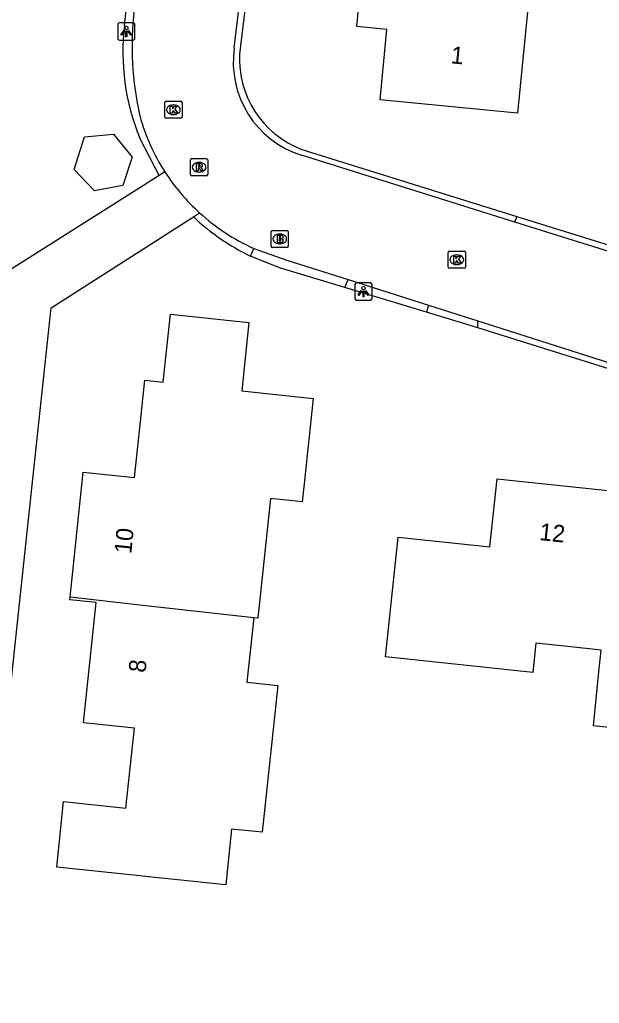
# Model space of a CAD drawing. Extents: x 162157 to 163165, y 378998 to 380775.
# Drawn here: x 162493 to 162526.7, y 380517.1 to 380574.4 of the extents above; entities that cross this region are included whole.
import ezdxf

# ---------------------------------------------------------------- set-up
doc = ezdxf.new("R2010")
doc.units = 0
for name, color, linetype in [('IMGEO_Brandkraan', 7, 'Continuous'), ('IMGEO_Kolk', 7, 'Continuous'), ('IMGEO_Lichtpunt', 7, 'Continuous'), ('IMGEO_Pand', 7, 'Continuous'), ('IMGEO_Pand_nummerreeks', 7, 'Continuous'), ('IMGEO_Rijbaan_lokaal_open', 7, 'Continuous'), ('IMGEO_Rioolput', 7, 'Continuous'), ('IMGEO_Voetpad_open', 7, 'Continuous')]:
    doc.layers.add(name, color=color, linetype=linetype)

msp = doc.modelspace()

# ---------------------------------------------------------------- linework, layer by layer
at = {"layer": 'IMGEO_Brandkraan'}
for p, q in [((162507.637, 380561.227), (162507.637, 380562.079)), ((162507.712, 380562.153), (162508.564, 380562.153)), ((162508.125, 380561.933), (162508.15, 380561.933)), ((162508.638, 380562.079), (162508.638, 380561.227)), ((162508.148, 380561.373), (162508.123, 380561.373)), ((162508.564, 380561.153), (162507.712, 380561.153))]:
    msp.add_line(p, q, dxfattribs=at)
for points in [[(162507.637, 380561.227), (162507.637, 380562.079)], [(162507.712, 380562.153), (162508.564, 380562.153)], [(162507.985, 380561.853), (162507.985, 380561.453), (162508.198, 380561.453)], [(162508.216, 380561.853), (162507.985, 380561.853)], [(162508.638, 380562.079), (162508.638, 380561.227)], [(162508.164, 380561.772), (162508.11, 380561.772), (162508.11, 380561.696)], [(162508.11, 380561.696), (162508.163, 380561.696)], [(162508.172, 380561.62), (162508.11, 380561.62), (162508.11, 380561.539)], [(162508.11, 380561.539), (162508.172, 380561.539)], [(162508.564, 380561.153), (162507.712, 380561.153)]]:
    msp.add_lwpolyline(points, dxfattribs=at)
for centre, radius, start, end in [((162507.714, 380562.077), 0.0765, 91.552, 178.448), ((162507.714, 380562.077), 0.0765, 91.552, 178.448), ((162508.22, 380561.708), 0.145, 59.4692, 91.5367), ((162508.245, 380561.755), 0.0922, 285.5137, 58.1501), ((162508.562, 380562.077), 0.0765, 1.552, 88.448), ((162508.562, 380562.077), 0.0765, 1.552, 88.448), ((162507.714, 380561.229), 0.0765, 181.552, 268.448), ((162507.714, 380561.229), 0.0765, 181.552, 268.448), ((162508.165, 380561.734), 0.0379, 267.8285, 90.9355), ((162508.173, 380561.579), 0.0404, 269.8759, 90.5077), ((162508.204, 380561.704), 0.251, 268.6676, 293.5347), ((162508.25, 380561.563), 0.105, 301.3115, 78.989), ((162508.562, 380561.229), 0.0765, 271.552, 358.448), ((162508.562, 380561.229), 0.0765, 271.552, 358.448)]:
    msp.add_arc(centre, radius, start, end, dxfattribs=at)
for centre, major_axis, ratio, start_param, end_param in [((162508.124, 380561.653), (-0.387, 0.002), 0.722429, 4.712389, 7.853982), ((162508.149, 380561.653), (-0.39, 0.002), 0.717154, 1.570796, 4.712389)]:
    msp.add_ellipse(centre, major_axis=major_axis, ratio=ratio, start_param=start_param, end_param=end_param, dxfattribs=at)
at = {"layer": 'IMGEO_Kolk'}
for p, q in [((162501.45, 380568.752), (162501.45, 380569.604)), ((162501.525, 380569.678), (162502.377, 380569.678)), ((162501.938, 380569.458), (162501.963, 380569.458)), ((162502.451, 380569.604), (162502.451, 380568.752)), ((162502.377, 380568.678), (162501.525, 380568.678)), ((162501.961, 380568.898), (162501.936, 380568.898)), ((162517.947, 380560.017), (162517.947, 380560.869)), ((162518.022, 380560.943), (162518.874, 380560.943)), ((162518.435, 380560.723), (162518.46, 380560.723)), ((162518.948, 380560.869), (162518.948, 380560.017)), ((162518.458, 380560.163), (162518.433, 380560.163)), ((162518.874, 380559.943), (162518.022, 380559.943))]:
    msp.add_line(p, q, dxfattribs=at)
for points in [[(162501.45, 380568.752), (162501.45, 380569.604)], [(162501.525, 380569.678), (162502.377, 380569.678)], [(162501.771, 380569.378), (162501.894, 380569.378), (162501.894, 380569.227), (162502.024, 380569.378), (162502.188, 380569.378), (162502.042, 380569.227), (162502.195, 380568.978), (162502.043, 380568.978), (162501.958, 380569.142), (162501.894, 380569.075), (162501.894, 380568.978), (162501.771, 380568.978), (162501.771, 380569.378)], [(162502.451, 380569.604), (162502.451, 380568.752)], [(162502.377, 380568.678), (162501.525, 380568.678)], [(162517.947, 380560.017), (162517.947, 380560.869)], [(162518.022, 380560.943), (162518.874, 380560.943)], [(162518.948, 380560.869), (162518.948, 380560.017)], [(162518.268, 380560.643), (162518.391, 380560.643), (162518.391, 380560.492), (162518.521, 380560.643), (162518.685, 380560.643), (162518.539, 380560.492), (162518.692, 380560.243), (162518.54, 380560.243), (162518.455, 380560.407), (162518.391, 380560.34), (162518.391, 380560.243), (162518.268, 380560.243), (162518.268, 380560.643)], [(162518.874, 380559.943), (162518.022, 380559.943)]]:
    msp.add_lwpolyline(points, dxfattribs=at)
for centre, start, end in [((162501.527, 380569.602), 91.552, 178.448), ((162501.527, 380569.602), 91.552, 178.448), ((162502.375, 380569.602), 1.552, 88.448), ((162502.375, 380569.602), 1.552, 88.448), ((162501.527, 380568.754), 181.552, 268.448), ((162501.527, 380568.754), 181.552, 268.448), ((162502.375, 380568.754), 271.552, 358.448), ((162502.375, 380568.754), 271.552, 358.448), ((162518.024, 380560.867), 91.552, 178.448), ((162518.024, 380560.867), 91.552, 178.448), ((162518.872, 380560.867), 1.552, 88.448), ((162518.872, 380560.867), 1.552, 88.448), ((162518.024, 380560.019), 181.552, 268.448), ((162518.024, 380560.019), 181.552, 268.448), ((162518.872, 380560.019), 271.552, 358.448), ((162518.872, 380560.019), 271.552, 358.448)]:
    msp.add_arc(centre, 0.0765, start, end, dxfattribs=at)
for centre, major_axis, ratio, start_param, end_param in [((162501.937, 380569.178), (-0.387, 0.002), 0.722429, 4.712389, 7.853982), ((162501.962, 380569.178), (-0.39, 0.002), 0.717154, 1.570796, 4.712389), ((162518.434, 380560.443), (-0.387, 0.002), 0.722429, 4.712389, 7.853982), ((162518.459, 380560.443), (-0.39, 0.002), 0.717154, 1.570796, 4.712389)]:
    msp.add_ellipse(centre, major_axis=major_axis, ratio=ratio, start_param=start_param, end_param=end_param, dxfattribs=at)
at = {"layer": 'IMGEO_Lichtpunt'}
for p, q in [((162498.709, 380574.137), (162498.709, 380573.33)), ((162498.709, 380574.137), (162498.709, 380573.33)), ((162499.611, 380574.232), (162498.803, 380574.232)), ((162499.611, 380574.232), (162498.803, 380574.232)), ((162499.705, 380573.33), (162499.705, 380574.137)), ((162499.705, 380573.33), (162499.705, 380574.137)), ((162498.803, 380573.236), (162499.611, 380573.236)), ((162498.803, 380573.236), (162499.611, 380573.236)), ((162512.513, 380558.993), (162512.513, 380558.186)), ((162512.513, 380558.993), (162512.513, 380558.186)), ((162513.415, 380559.088), (162512.607, 380559.088)), ((162513.415, 380559.088), (162512.607, 380559.088)), ((162513.509, 380558.186), (162513.509, 380558.993)), ((162513.509, 380558.186), (162513.509, 380558.993)), ((162512.607, 380558.092), (162513.415, 380558.092)), ((162512.607, 380558.092), (162513.415, 380558.092))]:
    msp.add_line(p, q, dxfattribs=at)
for points in [[(162499.083, 380573.801), (162499.122, 380573.773), (162498.934, 380573.511), (162498.896, 380573.538), (162499.083, 380573.801)], [(162499.185, 380573.753), (162499.232, 380573.753), (162499.232, 380573.431), (162499.185, 380573.431), (162499.185, 380573.753)], [(162499.295, 380573.773), (162499.333, 380573.8), (162499.52, 380573.538), (162499.481, 380573.51), (162499.295, 380573.773)], [(162512.887, 380558.657), (162512.926, 380558.629), (162512.738, 380558.367), (162512.7, 380558.394), (162512.887, 380558.657)], [(162512.989, 380558.609), (162513.036, 380558.609), (162513.036, 380558.287), (162512.989, 380558.287), (162512.989, 380558.609)], [(162513.099, 380558.629), (162513.137, 380558.656), (162513.324, 380558.394), (162513.285, 380558.366), (162513.099, 380558.629)]]:
    msp.add_lwpolyline(points, dxfattribs=at)
for centre in [(162499.208, 380573.935), (162513.012, 380558.791)]:
    msp.add_circle(centre, 0.0994, dxfattribs=at)
for centre, start, end in [((162498.803, 380574.137), 90, 180), ((162498.803, 380574.137), 90, 180), ((162499.611, 380574.137), 0, 90), ((162499.611, 380574.137), 0, 90), ((162498.803, 380573.33), 180, 270), ((162498.803, 380573.33), 180, 270), ((162499.611, 380573.33), 270, 0), ((162499.611, 380573.33), 270, 360), ((162512.607, 380558.993), 90, 180), ((162512.607, 380558.993), 90, 180), ((162513.415, 380558.993), 0, 90), ((162513.415, 380558.993), 0, 90), ((162512.607, 380558.186), 180, 270), ((162512.607, 380558.186), 180, 270), ((162513.415, 380558.186), 270, 0), ((162513.415, 380558.186), 270, 360)]:
    msp.add_arc(centre, 0.0946, start, end, dxfattribs=at)
at = {"layer": 'IMGEO_Pand'}
for points in [[(162524.068, 380576.504), (162522.729, 380576.659), (162521.978, 380568.973), (162513.98, 380569.754), (162514.38, 380573.843), (162512.616, 380574.015), (162513.081, 380578.78), (162516.714, 380578.426), (162516.804, 380579.351), (162520.208, 380579.02), (162520.512, 380582.14), (162524.58, 380581.742)], [(162497.349, 380564.457), (162496.177, 380565.698), (162496.775, 380567.594), (162498.456, 380567.756), (162499.55, 380566.419), (162498.997, 380564.762), (162497.349, 380564.457)], [(162495.932, 380540.786), (162496.701, 380548.07), (162499.694, 380547.754), (162500, 380550.65), (162500.294, 380553.429), (162501.357, 380553.316), (162501.776, 380557.276), (162506.331, 380556.783), (162505.934, 380552.808), (162510.076, 380552.371), (162509.552, 380547.399), (162509.441, 380546.351), (162507.597, 380546.546), (162506.861, 380539.565), (162506.625, 380539.591)], [(162526.845, 380537.712), (162524.903, 380537.916), (162523.042, 380538.113), (162522.863, 380536.414), (162514.29, 380537.318), (162514.501, 380539.316), (162515.025, 380544.288), (162520.372, 380543.724), (162520.789, 380547.676), (162527.795, 380546.937)], [(162506.625, 380539.591), (162506.228, 380535.837), (162508.018, 380535.649), (162507.116, 380527.1), (162505.331, 380527.282), (162504.993, 380524.039), (162500.132, 380524.552), (162500, 380524.566), (162495.159, 380525.076), (162495.561, 380528.886), (162499.183, 380528.504), (162499.676, 380533.167), (162496.725, 380533.478), (162497.464, 380540.482), (162495.917, 380540.645), (162495.932, 380540.786)], [(162506.625, 380539.591), (162500, 380540.332), (162495.932, 380540.786)], [(162538.821, 380533.13), (162530.921, 380533.963), (162530.803, 380532.841), (162526.39, 380533.295), (162526.695, 380536.254), (162526.845, 380537.712)]]:
    msp.add_lwpolyline(points, dxfattribs=at)
at = {"layer": 'IMGEO_Rijbaan_lokaal_open'}
for points in [[(162505.493, 380572.753), (162508.646, 380599.247), (162509.739, 380607.207), (162511.252, 380615.648), (162512.967, 380624.014), (162514.282, 380629.177)], [(162513.343, 380623.949), (162511.606, 380615.531), (162510.109, 380607.162), (162509.012, 380599.183), (162505.8, 380572.406)], [(162499.104, 380574.108), (162499.208, 380574.957)], [(162501.13, 380565.345), (162499.992, 380567.526)], [(162509.367, 380566.886), (162521.934, 380562.962)], [(162521.816, 380562.634), (162509.402, 380566.53)], [(162501.46, 380565.557), (162501.13, 380565.345)], [(162521.816, 380562.634), (162521.934, 380562.962)], [(162528.893, 380560.413), (162521.816, 380562.634)], [(162506.439, 380560.653), (162506.633, 380561.098)], [(162511.936, 380558.822), (162508.13, 380559.977), (162506.439, 380560.653)], [(162506.633, 380561.098), (162508.55, 380560.424), (162512.119, 380559.286)], [(162511.936, 380558.822), (162512.119, 380559.286)], [(162512.119, 380559.286), (162516.798, 380557.795)], [(162516.687, 380557.38), (162511.936, 380558.822)], [(162516.798, 380557.795), (162516.687, 380557.38)], [(162516.798, 380557.795), (162519.676, 380556.878)], [(162519.669, 380556.475), (162519.676, 380556.878)], [(162519.676, 380556.878), (162537.843, 380551.087)], [(162537.769, 380550.806), (162519.669, 380556.475)]]:
    msp.add_lwpolyline(points, dxfattribs=at)
for centre, radius, start, end in [((162517.948, 380572.877), 18.402, 173.4078, 192.7628), ((162512.169, 380572.52), 13.161, 173.0691, 202.298), ((162511.096, 380571.933), 5.662, 171.6756, 252.5947), ((162511.436, 380572.136), 5.643, 177.2543, 248.4865), ((162511.249, 380571.903), 11.666, 195.3629, 212.9534), ((162511.261, 380571.786), 11.613, 212.4378, 227.91), ((162511.547, 380572.03), 11.986, 227.6806, 245.7982)]:
    msp.add_arc(centre, radius, start, end, dxfattribs=at)
at = {"layer": 'IMGEO_Rioolput'}
for p, q in [((162502.943, 380565.403), (162502.943, 380566.255)), ((162503.018, 380566.329), (162503.87, 380566.329)), ((162503.431, 380566.109), (162503.456, 380566.109)), ((162503.944, 380566.255), (162503.944, 380565.403)), ((162503.87, 380565.329), (162503.018, 380565.329)), ((162503.454, 380565.549), (162503.429, 380565.549))]:
    msp.add_line(p, q, dxfattribs=at)
for points in [[(162502.943, 380565.403), (162502.943, 380566.255)], [(162503.018, 380566.329), (162503.87, 380566.329)], [(162503.532, 380566.027), (162503.28, 380566.029), (162503.28, 380565.629)], [(162503.458, 380565.948), (162503.404, 380565.948), (162503.404, 380565.867)], [(162503.404, 380565.867), (162503.456, 380565.867)], [(162503.944, 380566.255), (162503.944, 380565.403)], [(162503.87, 380565.329), (162503.018, 380565.329)], [(162503.28, 380565.629), (162503.404, 380565.629), (162503.404, 380565.791), (162503.415, 380565.791)], [(162503.462, 380565.762), (162503.533, 380565.629), (162503.673, 380565.629), (162503.608, 380565.755)]]:
    msp.add_lwpolyline(points, dxfattribs=at)
for centre, radius, start, end in [((162503.02, 380566.253), 0.0765, 91.552, 178.448), ((162503.02, 380566.253), 0.0765, 91.552, 178.448), ((162503.44, 380566.056), 0.19, 274.7715, 282.9687), ((162503.464, 380565.852), 0.0964, 77.0061, 93.1865), ((162503.478, 380565.909), 0.0378, 276.6634, 79.6772), ((162503.531, 380565.917), 0.109, 350.3612, 89.416), ((162503.529, 380565.917), 0.112, 277.5842, 350.9817), ((162503.513, 380565.702), 0.108, 29.5134, 73.7905), ((162503.868, 380566.253), 0.0765, 1.552, 88.448), ((162503.868, 380566.253), 0.0765, 1.552, 88.448), ((162503.02, 380565.405), 0.0765, 181.552, 268.448), ((162503.02, 380565.405), 0.0765, 181.552, 268.448), ((162503.414, 380565.738), 0.0533, 26.0293, 88.6989), ((162503.868, 380565.405), 0.0765, 271.552, 358.448), ((162503.868, 380565.405), 0.0765, 271.552, 358.448)]:
    msp.add_arc(centre, radius, start, end, dxfattribs=at)
for centre, major_axis, ratio, start_param, end_param in [((162503.43, 380565.829), (-0.387, 0.002), 0.722429, 4.712389, 7.853982), ((162503.455, 380565.829), (-0.39, 0.002), 0.717154, 1.570796, 4.712389)]:
    msp.add_ellipse(centre, major_axis=major_axis, ratio=ratio, start_param=start_param, end_param=end_param, dxfattribs=at)
at = {"layer": 'IMGEO_Voetpad_open'}
for points in [[(162501.13, 380565.345), (162500, 380564.632), (162491.852, 380559.491), (162490.566, 380547.063)], [(162503.119, 380562.939), (162503.477, 380563.168)], [(162521.934, 380562.962), (162528.996, 380560.757)], [(162490.197, 380514.538), (162491.375, 380525.475), (162493.667, 380546.763), (162494.84, 380557.651), (162500, 380560.947), (162503.119, 380562.939)], [(162519.669, 380556.475), (162516.687, 380557.38)]]:
    msp.add_lwpolyline(points, dxfattribs=at)
msp.add_arc((162512.15, 380572.501), 13.153, 226.6363, 244.2647, dxfattribs=at)

# ---------------------------------------------------------------- texts
at = {"layer": 'IMGEO_Pand_nummerreeks'}
for s, rotation, p in [('1', 354.4251, (162518.064, 380571.887)), ('10', 83.9727, (162499.495, 380543.286)), ('12', 353.9782, (162523.214, 380544.123)), ('8', 83.9784, (162500.328, 380536.367))]:
    msp.add_text(s, height=1, rotation=rotation, dxfattribs=at).set_placement(p)

doc.saveas('drawing.dxf')
